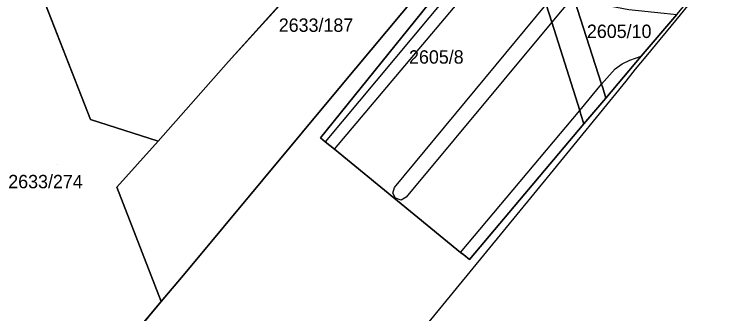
# Model space of a CAD drawing. Extents: x -263423 to -261326, y -1240067 to -1237864.
# Drawn here: x -261798.6 to -261689.8, y -1239717.6 to -1239672.9 of the extents above; entities that cross this region are included whole.
import ezdxf

# ---------------------------------------------------------------- set-up
doc = ezdxf.new("R2010")
doc.units = 0
for name, color, linetype in [('body_kn', 7, 'Continuous'), ('katuz_linie', 7, 'Continuous'), ('kladpar_druhypozemkov', 7, 'Continuous'), ('kladpar_hranice', 7, 'Continuous'), ('kladpar_parcelnecisla', 7, 'Continuous'), ('kladpar_plochy', 7, 'Continuous'), ('zappar_hrandruhpozemk', 7, 'Continuous'), ('zuob_linie', 7, 'Continuous'), ('zuob_plochy', 7, 'Continuous')]:
    doc.layers.add(name, color=color, linetype=linetype)

msp = doc.modelspace()

# ---------------------------------------------------------------- linework, layer by layer
at = {"layer": 'body_kn'}
for p, q in [((-261698.94, -1239672.88), (-261698.94, -1239672.88)), ((-261718.16, -1239674.01), (-261718.16, -1239674.01)), ((-261718.16, -1239674.01), (-261718.16, -1239674.01)), ((-261704.76, -1239679.09), (-261704.76, -1239679.09)), ((-261704.07, -1239679.11), (-261704.07, -1239679.11)), ((-261766.57, -1239679.88), (-261766.57, -1239679.88)), ((-261707.63, -1239680.24), (-261707.63, -1239680.24)), ((-261706.49, -1239679.66), (-261706.49, -1239679.66)), ((-261708.65, -1239681), (-261708.65, -1239681)), ((-261705.65, -1239681.03), (-261705.65, -1239681.03)), ((-261709.54, -1239681.9), (-261709.54, -1239681.9)), ((-261749.82, -1239683.61), (-261749.82, -1239683.61)), ((-261710.7, -1239683.29), (-261710.7, -1239683.29)), ((-261710.7, -1239683.29), (-261710.7, -1239683.29)), ((-261710.53, -1239683.83), (-261710.53, -1239683.83)), ((-261707.09, -1239682.83), (-261707.09, -1239682.83)), ((-261710.05, -1239685.34), (-261710.05, -1239685.34)), ((-261713.98, -1239687.19), (-261713.98, -1239687.19)), ((-261713.98, -1239687.19), (-261713.98, -1239687.19)), ((-261713.79, -1239687.8), (-261713.79, -1239687.8)), ((-261787.26, -1239688.55), (-261787.26, -1239688.55)), ((-261713.34, -1239689.22), (-261713.34, -1239689.22)), ((-261713.34, -1239689.22), (-261713.34, -1239689.22)), ((-261752.8, -1239691.3), (-261752.8, -1239691.3)), ((-261777.11, -1239691.79), (-261777.11, -1239691.79)), ((-261777.11, -1239691.79), (-261777.11, -1239691.79)), ((-261752.09, -1239691.88), (-261752.09, -1239691.88)), ((-261750.71, -1239693), (-261750.71, -1239693)), ((-261750.71, -1239693), (-261750.71, -1239693)), ((-261718.42, -1239696.7), (-261718.42, -1239696.7)), ((-261783.31, -1239698.7), (-261783.31, -1239698.7)), ((-261741.72, -1239698.72), (-261741.72, -1239698.72)), ((-261741.99, -1239699.56), (-261741.99, -1239699.56)), ((-261741.58, -1239700.34), (-261741.58, -1239700.34)), ((-261740.74, -1239700.6), (-261740.74, -1239700.6)), ((-261739.96, -1239700.19), (-261739.96, -1239700.19)), ((-261731.81, -1239708.43), (-261731.81, -1239708.43)), ((-261731.81, -1239708.43), (-261731.81, -1239708.43)), ((-261731.33, -1239708.82), (-261731.33, -1239708.82)), ((-261730.5, -1239709.5), (-261730.5, -1239709.5)), ((-261773.05, -1239711.54), (-261773.05, -1239711.54)), ((-261776.65, -1239715.8), (-261776.65, -1239715.8))]:
    msp.add_line(p, q, dxfattribs=at)
at = {"layer": 'katuz_linie'}
msp.add_lwpolyline([(-261682.98, -1239652.87), (-261690.24, -1239662.1), (-261692.8, -1239665.5), (-261697.82, -1239671.53), (-261698.94, -1239672.88), (-261704.07, -1239679.11), (-261705.65, -1239681.03), (-261707.09, -1239682.83), (-261718.42, -1239696.7), (-261742.02, -1239725.46), (-261761.28, -1239744.13), (-261770.51, -1239752.38), (-261775.47, -1239756.7), (-261790.27, -1239766.03), (-261802.5, -1239777.06), (-261804.58, -1239778.32), (-261809.43, -1239781.27), (-261812.63, -1239784.95), (-261818.94, -1239792.2), (-261820.07, -1239787.51), (-261832.43, -1239793.5), (-261842.22, -1239797.61), (-261845.3, -1239797.77), (-261861.53, -1239798.57)], dxfattribs=at)
at = {"layer": 'kladpar_druhypozemkov'}
for p, q in [((-261752.86, -1239673.15), (-261752.86, -1239673.15)), ((-261707.54, -1239674.28), (-261707.54, -1239674.28)), ((-261734.49, -1239678.01), (-261734.49, -1239678.01)), ((-261792.2, -1239695.3), (-261792.2, -1239695.3))]:
    msp.add_line(p, q, dxfattribs=at)
at = {"layer": 'kladpar_hranice'}
for points in [[(-261822.45, -1239581.75), (-261818.37, -1239572.37), (-261801.98, -1239588.13), (-261811.58, -1239598.9), (-261811.7, -1239599.02), (-261817.9, -1239605.99), (-261819.25, -1239607.51), (-261797.1, -1239664.57), (-261796.66, -1239664.42), (-261787.26, -1239688.55), (-261777.11, -1239691.79)], [(-261777.11, -1239691.79), (-261783.31, -1239698.7), (-261776.65, -1239715.8), (-261782.82, -1239723.11), (-261787.4, -1239727.29), (-261786.62, -1239729.2), (-261800.37, -1239741.31), (-261801.22, -1239739.35), (-261807.82, -1239744.2), (-261810.88, -1239708.34), (-261809.4, -1239707.9), (-261808.06, -1239712.42), (-261801.96, -1239710.63), (-261806.89, -1239693.82), (-261804.56, -1239693.14), (-261807.28, -1239683.07), (-261813.26, -1239684.7), (-261813.75, -1239677.03), (-261822.45, -1239581.75)], [(-261728.89, -1239658.6), (-261749.82, -1239683.61), (-261773.05, -1239711.54), (-261776.65, -1239715.8), (-261783.31, -1239698.7), (-261777.11, -1239691.79), (-261766.57, -1239679.88), (-261738.07, -1239648.27), (-261758.43, -1239629.5), (-261757.4, -1239628.4), (-261759.79, -1239626.16), (-261759.54, -1239625.9), (-261760.96, -1239624.6), (-261761.23, -1239624.89), (-261762.63, -1239623.71), (-261762.37, -1239623.41), (-261763.52, -1239622.35), (-261763.78, -1239622.63), (-261778.62, -1239609.21), (-261780.58, -1239611.24), (-261788.01, -1239604.18), (-261786.36, -1239602.33), (-261801.98, -1239588.13)], [(-261780.58, -1239611.24), (-261778.62, -1239609.21), (-261763.78, -1239622.63), (-261763.52, -1239622.35), (-261762.37, -1239623.41), (-261762.63, -1239623.71), (-261761.23, -1239624.89), (-261760.96, -1239624.6), (-261759.54, -1239625.9), (-261759.79, -1239626.16), (-261757.4, -1239628.4), (-261758.43, -1239629.5), (-261738.07, -1239648.27), (-261766.57, -1239679.88), (-261777.11, -1239691.79), (-261787.26, -1239688.55), (-261796.66, -1239664.42), (-261797.1, -1239664.57), (-261819.25, -1239607.51)], [(-261713.34, -1239689.22), (-261730.5, -1239709.5), (-261731.33, -1239708.82), (-261731.81, -1239708.43), (-261750.71, -1239693), (-261752.09, -1239691.88), (-261752.8, -1239691.3), (-261729.5, -1239662.4), (-261728.89, -1239658.6), (-261728, -1239653.1), (-261744.4, -1239637.2), (-261743.46, -1239636.15), (-261724.83, -1239653.75), (-261724.3, -1239654.21), (-261723.96, -1239656.64), (-261723.46, -1239657.6), (-261723.17, -1239658.17), (-261722.66, -1239659.78), (-261719.01, -1239671.33), (-261718.16, -1239674.01), (-261713.98, -1239687.19), (-261713.79, -1239687.8), (-261713.34, -1239689.22)], [(-261782.82, -1239723.11), (-261776.65, -1239715.8), (-261773.05, -1239711.54), (-261749.82, -1239683.61), (-261728.89, -1239658.6), (-261729.5, -1239662.4), (-261752.8, -1239691.3), (-261752.09, -1239691.88), (-261750.71, -1239693), (-261731.81, -1239708.43), (-261731.33, -1239708.82), (-261730.5, -1239709.5), (-261713.34, -1239689.22), (-261710.05, -1239685.34), (-261704.76, -1239679.09), (-261699.45, -1239672.83), (-261697.57, -1239670.6), (-261694.3, -1239666.74), (-261691.3, -1239663.2), (-261690.24, -1239662.1)], [(-261690.24, -1239662.1), (-261692.8, -1239665.5), (-261697.82, -1239671.53), (-261698.94, -1239672.88), (-261704.07, -1239679.11), (-261705.65, -1239681.03), (-261707.09, -1239682.83), (-261718.42, -1239696.7), (-261742.02, -1239725.46)], [(-261714.8, -1239670.48), (-261710.7, -1239683.29), (-261710.53, -1239683.83), (-261710.05, -1239685.34), (-261713.34, -1239689.22), (-261713.79, -1239687.8), (-261713.98, -1239687.19), (-261718.16, -1239674.01), (-261719.01, -1239671.33)], [(-261699.45, -1239672.83), (-261704.76, -1239679.09), (-261710.05, -1239685.34), (-261710.53, -1239683.83), (-261710.7, -1239683.29), (-261714.8, -1239670.48), (-261706.63, -1239672.08), (-261701.33, -1239672.63), (-261699.45, -1239672.83)]]:
    msp.add_lwpolyline(points, dxfattribs=at)
at = {"layer": 'kladpar_plochy'}
for p, q in [((-261738.07, -1239648.27), (-261766.57, -1239679.88)), ((-261787.26, -1239688.55), (-261796.66, -1239664.42)), ((-261796.66, -1239664.42), (-261787.26, -1239688.55)), ((-261766.57, -1239679.88), (-261777.11, -1239691.79)), ((-261777.11, -1239691.79), (-261787.26, -1239688.55)), ((-261787.26, -1239688.55), (-261777.11, -1239691.79)), ((-261777.11, -1239691.79), (-261783.31, -1239698.7)), ((-261783.31, -1239698.7), (-261776.65, -1239715.8)), ((-261776.65, -1239715.8), (-261782.82, -1239723.11))]:
    msp.add_line(p, q, dxfattribs=at)
for points in [[(-261713.34, -1239689.22), (-261730.5, -1239709.5), (-261731.33, -1239708.82), (-261731.81, -1239708.43), (-261750.71, -1239693), (-261752.09, -1239691.88), (-261752.8, -1239691.3), (-261729.5, -1239662.4), (-261728.89, -1239658.6), (-261728, -1239653.1), (-261744.4, -1239637.2), (-261743.46, -1239636.15), (-261724.83, -1239653.75), (-261724.3, -1239654.21), (-261723.96, -1239656.64), (-261723.46, -1239657.6), (-261723.17, -1239658.17), (-261722.66, -1239659.78), (-261719.01, -1239671.33), (-261718.16, -1239674.01), (-261713.98, -1239687.19), (-261713.79, -1239687.8)], [(-261699.45, -1239672.83), (-261704.76, -1239679.09), (-261710.05, -1239685.34), (-261710.53, -1239683.83), (-261710.7, -1239683.29), (-261714.8, -1239670.48), (-261706.63, -1239672.08), (-261701.33, -1239672.63)]]:
    msp.add_lwpolyline(points, close=True, dxfattribs=at)
for points in [[(-261728.89, -1239658.6), (-261749.82, -1239683.61), (-261773.05, -1239711.54), (-261776.65, -1239715.8), (-261783.31, -1239698.7), (-261777.11, -1239691.79), (-261766.57, -1239679.88), (-261738.07, -1239648.27)], [(-261782.82, -1239723.11), (-261776.65, -1239715.8), (-261773.05, -1239711.54), (-261749.82, -1239683.61), (-261728.89, -1239658.6)], [(-261729.5, -1239662.4), (-261752.8, -1239691.3), (-261752.09, -1239691.88), (-261750.71, -1239693), (-261731.81, -1239708.43), (-261731.33, -1239708.82), (-261730.5, -1239709.5), (-261713.34, -1239689.22), (-261710.05, -1239685.34), (-261704.76, -1239679.09), (-261699.45, -1239672.83)], [(-261714.8, -1239670.48), (-261710.7, -1239683.29), (-261710.53, -1239683.83), (-261710.05, -1239685.34), (-261713.34, -1239689.22), (-261713.79, -1239687.8), (-261713.98, -1239687.19), (-261718.16, -1239674.01), (-261719.01, -1239671.33)], [(-261697.82, -1239671.53), (-261698.94, -1239672.88), (-261704.07, -1239679.11), (-261705.65, -1239681.03), (-261707.09, -1239682.83), (-261718.42, -1239696.7), (-261742.02, -1239725.46)]]:
    msp.add_lwpolyline(points, dxfattribs=at)
at = {"layer": 'zappar_hrandruhpozemk'}
for p, q in [((-261723.46, -1239657.6), (-261752.09, -1239691.88)), ((-261750.71, -1239693), (-261722.66, -1239659.78)), ((-261714.93, -1239670.13), (-261718.16, -1239674.01)), ((-261741.72, -1239698.72), (-261719.01, -1239671.33)), ((-261718.16, -1239674.01), (-261739.96, -1239700.19)), ((-261706.49, -1239679.66), (-261704.76, -1239679.09)), ((-261707.63, -1239680.24), (-261706.49, -1239679.66)), ((-261710.7, -1239683.29), (-261709.54, -1239681.9)), ((-261713.98, -1239687.19), (-261710.7, -1239683.29)), ((-261731.81, -1239708.43), (-261713.98, -1239687.19))]:
    msp.add_line(p, q, dxfattribs=at)
for points in [[(-261709.54, -1239681.9), (-261708.65, -1239681), (-261707.63, -1239680.24)], [(-261739.96, -1239700.19), (-261740.74, -1239700.6), (-261741.58, -1239700.34), (-261741.99, -1239699.56), (-261741.72, -1239698.72)]]:
    msp.add_lwpolyline(points, dxfattribs=at)
at = {"layer": 'zuob_linie'}
msp.add_lwpolyline([(-261682.98, -1239652.87), (-261690.24, -1239662.1), (-261692.8, -1239665.5), (-261697.82, -1239671.53), (-261698.94, -1239672.88), (-261704.07, -1239679.11), (-261705.65, -1239681.03), (-261707.09, -1239682.83), (-261718.42, -1239696.7), (-261742.02, -1239725.46), (-261761.28, -1239744.13), (-261770.51, -1239752.38), (-261775.47, -1239756.7), (-261790.27, -1239766.03), (-261802.5, -1239777.06), (-261804.58, -1239778.32), (-261809.43, -1239781.27), (-261812.63, -1239784.95), (-261818.94, -1239792.2), (-261820.07, -1239787.51), (-261832.43, -1239793.5), (-261842.22, -1239797.61), (-261845.3, -1239797.77), (-261861.53, -1239798.57)], dxfattribs=at)
at = {"layer": 'zuob_plochy'}
msp.add_lwpolyline([(-261682.98, -1239652.87), (-261690.24, -1239662.1), (-261692.8, -1239665.5), (-261697.82, -1239671.53), (-261698.94, -1239672.88), (-261704.07, -1239679.11), (-261705.65, -1239681.03), (-261707.09, -1239682.83), (-261718.42, -1239696.7), (-261742.02, -1239725.46), (-261761.28, -1239744.13), (-261770.51, -1239752.38), (-261775.47, -1239756.7), (-261790.27, -1239766.03), (-261802.5, -1239777.06), (-261804.58, -1239778.32), (-261809.43, -1239781.27), (-261812.63, -1239784.95), (-261818.94, -1239792.2), (-261820.07, -1239787.51), (-261832.43, -1239793.5), (-261842.22, -1239797.61), (-261845.3, -1239797.77), (-261861.53, -1239798.57)], dxfattribs=at)

# ---------------------------------------------------------------- texts
at = {"layer": 'kladpar_parcelnecisla'}
for s, p in [('2633/187', (-261759.05, -1239675.44)), ('2605/10', (-261712.9, -1239676.36)), ('2605/8', (-261739.54, -1239680.2)), ('2633/274', (-261799.56, -1239698.84))]:
    msp.add_text(s, height=2, dxfattribs=at).set_placement(p)

doc.saveas('drawing.dxf')
